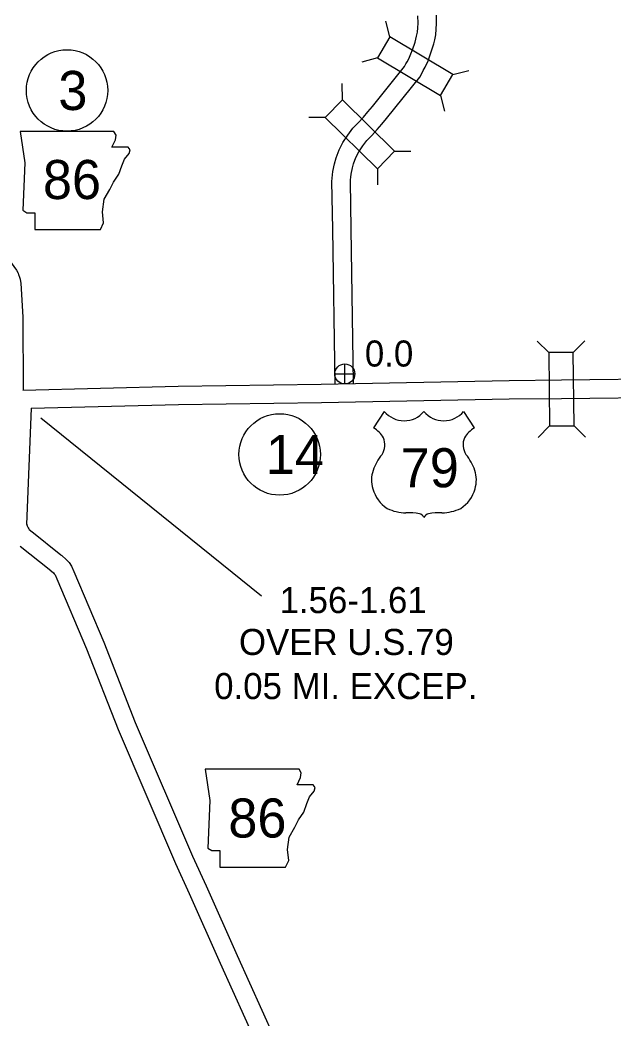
# Model space of a CAD drawing. Extents: x -939622 to -934222, y 1383701 to 1385301.
# Drawn here: x -936006.77 to -935977.92, y 1384103.63 to 1384152.17 of the extents above; entities that cross this region are included whole.
import ezdxf

# ---------------------------------------------------------------- set-up
doc = ezdxf.new("R2010")
doc.units = 0
for name, color, linetype in [('Level 10', 7, 'Continuous'), ('Level 15', 7, 'Continuous'), ('Level 20', 7, 'Continuous'), ('Level 21', 7, 'Continuous'), ('Level 22', 7, 'Continuous'), ('Level 25', 7, 'Continuous'), ('Level 26', 7, 'Continuous'), ('Level 27', 7, 'Continuous')]:
    doc.layers.add(name, color=color, linetype=linetype)

msp = doc.modelspace()

# ---------------------------------------------------------------- linework, layer by layer
at = {"layer": 'Level 10'}
for points in [[(-935991.443, 1384134.481), (-935991.556, 1384141.991), (-935991.591, 1384144.318), (-935991.588, 1384144.476), (-935991.563, 1384144.645), (-935991.545, 1384144.798), (-935991.474, 1384145.177), (-935991.393, 1384145.461), (-935991.247, 1384145.847), (-935991.058, 1384146.212), (-935990.825, 1384146.57), (-935990.574, 1384146.902), (-935990.312, 1384147.168), (-935990.066, 1384147.437), (-935989.852, 1384147.693), (-935989.621, 1384147.956), (-935988.067, 1384149.901), (-935987.991, 1384150.032), (-935987.939, 1384150.136), (-935987.855, 1384150.278), (-935987.752, 1384150.515), (-935987.68, 1384150.718), (-935987.552, 1384151.087), (-935987.505, 1384151.239), (-935987.474, 1384151.386), (-935987.437, 1384151.572), (-935987.418, 1384151.784), (-935987.403, 1384152.012), (-935987.412, 1384152.368)], [(-935990.543, 1384134.499), (-935990.656, 1384142.005), (-935990.691, 1384144.317), (-935990.689, 1384144.4), (-935990.67, 1384144.527), (-935990.655, 1384144.664), (-935990.597, 1384144.97), (-935990.538, 1384145.178), (-935990.424, 1384145.48), (-935990.279, 1384145.758), (-935990.088, 1384146.052), (-935989.891, 1384146.312), (-935989.659, 1384146.549), (-935989.388, 1384146.844), (-935989.169, 1384147.107), (-935988.931, 1384147.377), (-935987.322, 1384149.392), (-935987.199, 1384149.604), (-935987.149, 1384149.703), (-935987.051, 1384149.868), (-935986.914, 1384150.186), (-935986.831, 1384150.421), (-935986.696, 1384150.807), (-935986.633, 1384151.013), (-935986.592, 1384151.205), (-935986.545, 1384151.444), (-935986.52, 1384151.715), (-935986.503, 1384151.994), (-935986.513, 1384152.407)], [(-936009.004, 1384145.537), (-936008.359, 1384141.992), (-936008.296, 1384141.858), (-936008.277, 1384141.814), (-936006.946, 1384139.995), (-936006.861, 1384139.861), (-936006.847, 1384139.797), (-936006.792, 1384139.668), (-936006.763, 1384139.564), (-936006.746, 1384139.45), (-936006.734, 1384139.366), (-936006.639, 1384137.714), (-936006.611, 1384134.185)], [(-936006.22, 1384133.294), (-936006.452, 1384127.631)], [(-936006.455, 1384127.705), (-936006.443, 1384127.615), (-936006.424, 1384127.568), (-936006.376, 1384127.473), (-936006.345, 1384127.42), (-936006.322, 1384127.395), (-936006.184, 1384127.271)], [(-936006.202, 1384127.287), (-936004.784, 1384126.156), (-936004.746, 1384126.125)], [(-936006.763, 1384126.583), (-936005.346, 1384125.453), (-936005.309, 1384125.423)], [(-936004.738, 1384126.119), (-936004.522, 1384125.937), (-936004.38, 1384125.783), (-936004.268, 1384125.601), (-936004.158, 1384125.353)], [(-936005.317, 1384125.429), (-936005.145, 1384125.285), (-936005.102, 1384125.238), (-936005.067, 1384125.181), (-936004.981, 1384124.988)], [(-936004.156, 1384125.347), (-936002.696, 1384121.919), (-936001.161, 1384118.012), (-935998.376, 1384111.51), (-935997.721, 1384110.054), (-935996.21, 1384106.673), (-935994.408, 1384102.689), (-935991.796, 1384097.016)], [(-936004.984, 1384124.994), (-936003.529, 1384121.579), (-936001.994, 1384117.67), (-935999.2, 1384111.148), (-935998.542, 1384109.686), (-935997.03, 1384106.304), (-935995.227, 1384102.315), (-935992.614, 1384096.64)]]:
    msp.add_lwpolyline(points, dxfattribs=at)
at = {"layer": 'Level 15'}
for points in [[(-935992.124, 1384134.458), (-935982.976, 1384134.64), (-935980.431, 1384134.664), (-935974.898, 1384134.733), (-935966.816, 1384134.797), (-935958.749, 1384134.932), (-935950.708, 1384135.051), (-935949.053, 1384135.133), (-935948.956, 1384135.157), (-935948.765, 1384135.217), (-935948.552, 1384135.285), (-935948.343, 1384135.37), (-935948.231, 1384135.425), (-935948.159, 1384135.457), (-935948.148, 1384135.464), (-935948.049, 1384135.547), (-935947.898, 1384135.659), (-935947.748, 1384135.761), (-935947.733, 1384135.774), (-935946.983, 1384136.775), (-935945.847, 1384138.275)], [(-935992.106, 1384133.559), (-935982.963, 1384133.74), (-935980.421, 1384133.764), (-935974.889, 1384133.833), (-935966.805, 1384133.897), (-935958.735, 1384134.032), (-935950.679, 1384134.151), (-935948.92, 1384134.239), (-935948.713, 1384134.29), (-935948.495, 1384134.358), (-935948.245, 1384134.438), (-935947.974, 1384134.548), (-935947.849, 1384134.609), (-935947.732, 1384134.662), (-935947.614, 1384134.737), (-935947.49, 1384134.841), (-935947.378, 1384134.925), (-935947.193, 1384135.05), (-935947.067, 1384135.162), (-935946.264, 1384136.233), (-935945.23, 1384137.599)], [(-936006.626, 1384134.173), (-935999.083, 1384134.366), (-935992.121, 1384134.458)], [(-936006.231, 1384133.283), (-935999.066, 1384133.467), (-935992.109, 1384133.558)]]:
    msp.add_lwpolyline(points, dxfattribs=at)
at = {"layer": 'Level 20'}
for p, q in [((-935988.773, 1384151.34), (-935988.968, 1384152.108)), ((-935989.38, 1384150.319), (-935990.147, 1384150.123)), ((-935985.709, 1384149.52), (-935984.941, 1384149.715)), ((-935991.088, 1384148.279), (-935991.095, 1384149.071)), ((-935986.316, 1384148.498), (-935986.12, 1384147.731)), ((-935991.92, 1384147.431), (-935992.712, 1384147.424)), ((-935988.544, 1384145.783), (-935987.752, 1384145.79)), ((-935989.377, 1384144.935), (-935989.369, 1384144.143)), ((-935981.037, 1384135.991), (-935981.603, 1384136.545)), ((-935979.849, 1384136.002), (-935979.295, 1384136.567)), ((-935981.003, 1384132.427), (-935981.558, 1384131.861)), ((-935979.815, 1384132.438), (-935979.25, 1384131.883))]:
    msp.add_line(p, q, dxfattribs=at)
for points in [[(-935985.709, 1384149.52), (-935988.773, 1384151.34), (-935989.38, 1384150.319), (-935986.316, 1384148.498)], [(-935988.544, 1384145.783), (-935991.088, 1384148.279), (-935991.92, 1384147.431), (-935989.377, 1384144.935)], [(-935981.037, 1384135.991), (-935981.003, 1384132.427), (-935979.815, 1384132.438), (-935979.849, 1384136.002)]]:
    msp.add_lwpolyline(points, close=True, dxfattribs=at)
at = {"layer": 'Level 21'}
for points in [[(-936006.766, 1384146.746), (-936006.538, 1384145.223), (-936006.64, 1384142.914), (-936006.437, 1384142.787), (-936006.056, 1384142.787), (-936006.056, 1384141.975), (-936002.858, 1384141.975), (-936002.706, 1384142.305), (-936002.757, 1384142.837), (-936002.681, 1384143.447), (-936002.402, 1384143.929), (-936002.224, 1384144.284), (-936001.97, 1384144.665), (-936001.818, 1384145.071), (-936001.691, 1384145.401), (-936001.463, 1384145.68), (-936001.412, 1384145.857), (-936001.513, 1384145.984), (-936002.3, 1384145.984), (-936002.122, 1384146.34), (-936002.097, 1384146.568), (-936002.202, 1384146.743)], [(-935997.76, 1384115.733), (-935997.531, 1384114.21), (-935997.633, 1384111.901), (-935997.43, 1384111.774), (-935997.049, 1384111.774), (-935997.049, 1384110.962), (-935993.852, 1384110.962), (-935993.699, 1384111.292), (-935993.75, 1384111.825), (-935993.674, 1384112.434), (-935993.395, 1384112.916), (-935993.217, 1384113.271), (-935992.963, 1384113.652), (-935992.811, 1384114.058), (-935992.684, 1384114.388), (-935992.456, 1384114.667), (-935992.405, 1384114.845), (-935992.507, 1384114.972), (-935993.293, 1384114.972), (-935993.116, 1384115.327), (-935993.09, 1384115.555), (-935993.195, 1384115.731)]]:
    msp.add_lwpolyline(points, close=True, dxfattribs=at)
at = {"layer": 'Level 22'}
for p, q in [((-935989.047, 1384133.129), (-935989.567, 1384132.326)), ((-935985.187, 1384133.129), (-935984.667, 1384132.326))]:
    msp.add_line(p, q, dxfattribs=at)
for centre, radius, start, end in [((-935988.08, 1384133.942), 1.264, 220.075, 319.6701), ((-935986.154, 1384133.942), 1.264, 220.3299, 319.925), ((-935990.245, 1384131.16), 1.349, 30.7809, 59.9883), ((-935983.989, 1384131.16), 1.349, 120.0117, 149.2191), ((-935989.948, 1384131.516), 0.925, 328.8105, 21.2108), ((-935984.286, 1384131.516), 0.925, 158.7892, 211.1895), ((-935987.53, 1384129.62), 2.157, 138.9565, 162.6913), ((-935986.704, 1384129.62), 2.157, 17.3087, 41.0435), ((-935988.242, 1384129.797), 1.426, 160.9576, 197.3819), ((-935985.992, 1384129.797), 1.426, 342.6181, 19.0424), ((-935988.01, 1384129.801), 1.65, 195.1074, 237.1312), ((-935986.224, 1384129.801), 1.65, 302.8688, 344.8926), ((-935987.979, 1384130.32), 2.118, 244.0771, 269.5779), ((-935987.93, 1384124.323), 3.88, 81.1942, 90.9539), ((-935987.445, 1384127.802), 0.372, 28.0342, 72.9864), ((-935986.789, 1384127.802), 0.372, 107.0136, 151.9658), ((-935986.304, 1384124.323), 3.88, 89.0461, 98.8058), ((-935986.255, 1384130.32), 2.118, 270.4221, 295.9229)]:
    msp.add_arc(centre, radius, start, end, dxfattribs=at)
at = {"layer": 'Level 25'}
msp.add_lwpolyline([(-936005.753, 1384132.822), (-935995.015, 1384124.172)], dxfattribs=at)
at = {"layer": 'Level 26'}
for p, q in [((-935990.969, 1384134.468), (-935990.969, 1384135.443)), ((-935991.456, 1384134.955), (-935990.481, 1384134.955))]:
    msp.add_line(p, q, dxfattribs=at)
msp.add_circle((-935990.969, 1384134.955), 0.487, dxfattribs=at)
at = {"layer": 'Level 27'}
for centre in [(-936004.481, 1384148.74), (-935994.136, 1384131.039)]:
    msp.add_circle(centre, 1.98, dxfattribs=at)

# ---------------------------------------------------------------- texts
at = {"layer": 'Level 21'}
for p in [(-936005.656, 1384143.458), (-935996.634, 1384112.409)]:
    msp.add_text('86', height=1.9008, dxfattribs=at).set_placement(p)
at = {"layer": 'Level 22'}
msp.add_text('79', height=1.9008, dxfattribs=at).set_placement((-935988.247, 1384129.443))
at = {"layer": 'Level 25'}
for s, p in [('0.0', (-935989.991, 1384135.314)), ('1.56-1.61', (-935994.142, 1384123.324)), ('OVER U.S.79', (-935996.118, 1384121.288)), ('0.05 MI. EXCEP.', (-935997.323, 1384119.142))]:
    msp.add_text(s, height=1.2672, dxfattribs=at).set_placement(p)
at = {"layer": 'Level 27'}
for s, height, p in [('3', 1.901, (-936004.906, 1384147.789)), ('14', 1.9008, (-935994.81, 1384130.089))]:
    msp.add_text(s, height=height, dxfattribs=at).set_placement(p)

doc.saveas('drawing.dxf')
